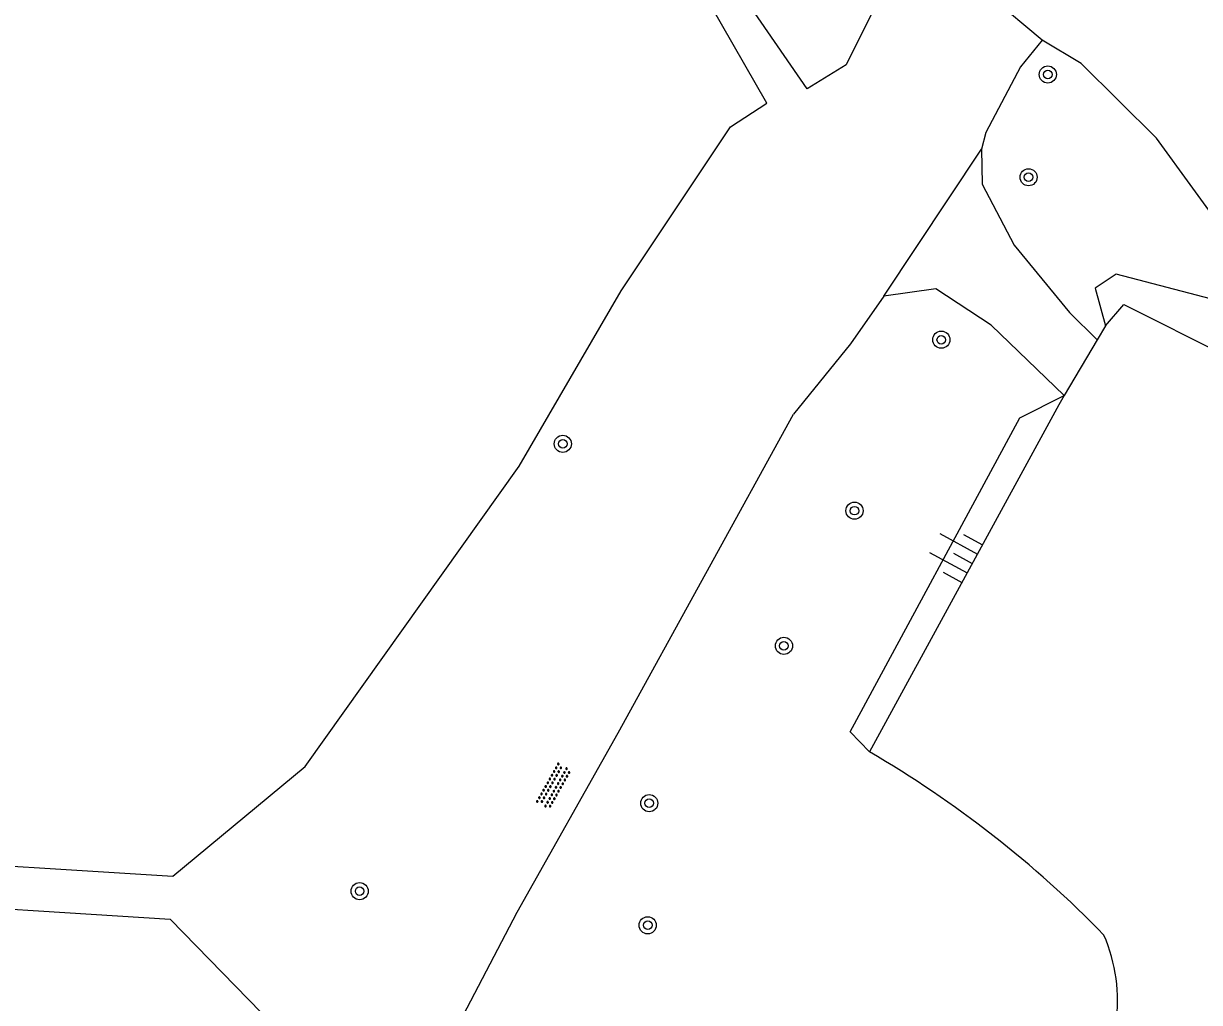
# Model space of a CAD drawing. Extents: x 128999 to 131010, y 395498 to 399007.
# Drawn here: x 129977 to 130031.8, y 397987.4 to 398033.1 of the extents above; entities that cross this region are included whole.
import ezdxf

# ---------------------------------------------------------------- set-up
doc = ezdxf.new("R2010")
doc.units = 0
for name, color, linetype in [('gg-afsc-draadraster', 7, 'Continuous'), ('gg-afsc-hekwerk', 7, 'Continuous'), ('gg-knt-bovenkant onderkant talud', 7, 'Continuous'), ('gg-knt-onverhard', 7, 'Continuous'), ('gg-knt-verharding', 7, 'Continuous'), ('gg-knt-verharding nz', 7, 'Continuous'), ('gt-grn-groengrens', 7, 'Continuous'), ('gt-symb-boom', 7, 'Continuous'), ('gt-symb-overige verharding', 7, 'Continuous'), ('gt-symb-talud symbool', 7, 'Continuous'), ('gx-grn-maaiveld', 7, 'Continuous')]:
    doc.layers.add(name, color=color, linetype=linetype)

# ---------------------------------------------------------------- blocks, each defined once
blk = doc.blocks.new('gt0-BOOM')
at = {"layer": 'gt-symb-boom'}
for radius in [0.4, 0.2]:
    blk.add_circle((0, 0), radius, dxfattribs=at)
blk = doc.blocks.new('gt0-TALUD_1')
at = {"layer": 'gt-symb-talud symbool'}
for p, q in [((-1, -1), (-1, 0)), ((-0.5, -2), (-0.5, 0)), ((0, -1), (0, 0)), ((0.5, -2), (0.5, 0)), ((1, -1), (1, 0))]:
    blk.add_line(p, q, dxfattribs=at)
blk = doc.blocks.new('gt0-OVH')
at = {"layer": 'gt-symb-overige verharding'}
for points in [[(-0.972, 0.298), (-0.967, 0.308), (-0.965, 0.319), (-0.966, 0.33), (-0.971, 0.34), (-0.978, 0.348), (-0.988, 0.353), (-0.999, 0.355), (-1.01, 0.354), (-1.02, 0.349), (-1.028, 0.342), (-1.033, 0.332), (-1.035, 0.321), (-1.034, 0.31), (-1.029, 0.3), (-1.022, 0.292), (-1.012, 0.287), (-1.001, 0.285), (-0.99, 0.286), (-0.98, 0.291)], [(-0.872, 0.106), (-0.867, 0.116), (-0.865, 0.126), (-0.866, 0.137), (-0.871, 0.147), (-0.878, 0.156), (-0.888, 0.161), (-0.899, 0.163), (-0.91, 0.162), (-0.92, 0.157), (-0.928, 0.15), (-0.933, 0.14), (-0.935, 0.129), (-0.934, 0.118), (-0.929, 0.108), (-0.922, 0.1), (-0.912, 0.095), (-0.901, 0.092), (-0.89, 0.094), (-0.88, 0.098)], [(-0.772, 0.298), (-0.767, 0.308), (-0.765, 0.319), (-0.766, 0.33), (-0.771, 0.34), (-0.778, 0.348), (-0.788, 0.353), (-0.799, 0.355), (-0.81, 0.354), (-0.82, 0.349), (-0.828, 0.342), (-0.833, 0.332), (-0.835, 0.321), (-0.834, 0.31), (-0.829, 0.3), (-0.822, 0.292), (-0.812, 0.287), (-0.801, 0.285), (-0.79, 0.286), (-0.78, 0.291)], [(-0.672, 0.106), (-0.667, 0.116), (-0.665, 0.126), (-0.666, 0.137), (-0.671, 0.147), (-0.678, 0.156), (-0.688, 0.161), (-0.699, 0.163), (-0.71, 0.162), (-0.72, 0.157), (-0.728, 0.15), (-0.733, 0.14), (-0.735, 0.129), (-0.734, 0.118), (-0.729, 0.108), (-0.722, 0.1), (-0.712, 0.095), (-0.701, 0.092), (-0.69, 0.094), (-0.68, 0.098)], [(-0.572, 0.298), (-0.567, 0.308), (-0.565, 0.319), (-0.566, 0.33), (-0.571, 0.34), (-0.578, 0.348), (-0.588, 0.353), (-0.599, 0.355), (-0.61, 0.354), (-0.62, 0.349), (-0.628, 0.342), (-0.633, 0.332), (-0.635, 0.321), (-0.634, 0.31), (-0.629, 0.3), (-0.622, 0.292), (-0.612, 0.287), (-0.601, 0.285), (-0.59, 0.286), (-0.58, 0.291)], [(-0.472, 0.106), (-0.467, 0.116), (-0.465, 0.126), (-0.466, 0.137), (-0.471, 0.147), (-0.478, 0.156), (-0.488, 0.161), (-0.499, 0.163), (-0.51, 0.162), (-0.52, 0.157), (-0.528, 0.15), (-0.533, 0.14), (-0.535, 0.129), (-0.534, 0.118), (-0.529, 0.108), (-0.522, 0.1), (-0.512, 0.095), (-0.501, 0.092), (-0.49, 0.094), (-0.48, 0.098)], [(-0.372, 0.298), (-0.367, 0.308), (-0.365, 0.319), (-0.366, 0.33), (-0.371, 0.34), (-0.378, 0.348), (-0.388, 0.353), (-0.399, 0.355), (-0.41, 0.354), (-0.42, 0.349), (-0.428, 0.342), (-0.433, 0.332), (-0.435, 0.321), (-0.434, 0.31), (-0.429, 0.3), (-0.422, 0.292), (-0.412, 0.287), (-0.401, 0.285), (-0.39, 0.286), (-0.38, 0.291)], [(-0.272, 0.106), (-0.267, 0.116), (-0.265, 0.126), (-0.266, 0.137), (-0.271, 0.147), (-0.278, 0.156), (-0.288, 0.161), (-0.299, 0.163), (-0.31, 0.162), (-0.32, 0.157), (-0.328, 0.15), (-0.333, 0.14), (-0.335, 0.129), (-0.334, 0.118), (-0.329, 0.108), (-0.322, 0.1), (-0.312, 0.095), (-0.301, 0.092), (-0.29, 0.094), (-0.28, 0.098)], [(-0.172, 0.298), (-0.167, 0.308), (-0.165, 0.319), (-0.166, 0.33), (-0.171, 0.34), (-0.178, 0.348), (-0.188, 0.353), (-0.199, 0.355), (-0.21, 0.354), (-0.22, 0.349), (-0.228, 0.342), (-0.233, 0.332), (-0.235, 0.321), (-0.234, 0.31), (-0.229, 0.3), (-0.222, 0.292), (-0.212, 0.287), (-0.201, 0.285), (-0.19, 0.286), (-0.18, 0.291)], [(-0.072, 0.106), (-0.067, 0.116), (-0.065, 0.126), (-0.066, 0.137), (-0.071, 0.147), (-0.078, 0.156), (-0.088, 0.161), (-0.099, 0.163), (-0.11, 0.162), (-0.12, 0.157), (-0.128, 0.15), (-0.133, 0.14), (-0.135, 0.129), (-0.134, 0.118), (-0.129, 0.108), (-0.122, 0.1), (-0.112, 0.095), (-0.101, 0.092), (-0.09, 0.094), (-0.08, 0.098)], [(0.028, 0.298), (0.033, 0.308), (0.035, 0.319), (0.034, 0.33), (0.029, 0.34), (0.022, 0.348), (0.012, 0.353), (0.001, 0.355), (-0.01, 0.354), (-0.02, 0.349), (-0.028, 0.342), (-0.033, 0.332), (-0.035, 0.321), (-0.034, 0.31), (-0.029, 0.3), (-0.022, 0.292), (-0.012, 0.287), (-0.001, 0.285), (0.01, 0.286), (0.02, 0.291)], [(0.128, 0.106), (0.133, 0.116), (0.135, 0.126), (0.134, 0.137), (0.129, 0.147), (0.122, 0.156), (0.112, 0.161), (0.101, 0.163), (0.09, 0.162), (0.08, 0.157), (0.072, 0.15), (0.067, 0.14), (0.065, 0.129), (0.066, 0.118), (0.071, 0.108), (0.078, 0.1), (0.088, 0.095), (0.099, 0.092), (0.11, 0.094), (0.12, 0.098)], [(0.228, 0.298), (0.233, 0.308), (0.235, 0.319), (0.234, 0.33), (0.229, 0.34), (0.222, 0.348), (0.212, 0.353), (0.201, 0.355), (0.19, 0.354), (0.18, 0.349), (0.172, 0.342), (0.167, 0.332), (0.165, 0.321), (0.166, 0.31), (0.171, 0.3), (0.178, 0.292), (0.188, 0.287), (0.199, 0.285), (0.21, 0.286), (0.22, 0.291)], [(0.328, 0.106), (0.333, 0.116), (0.335, 0.126), (0.334, 0.137), (0.329, 0.147), (0.322, 0.156), (0.312, 0.161), (0.301, 0.163), (0.29, 0.162), (0.28, 0.157), (0.272, 0.15), (0.267, 0.14), (0.265, 0.129), (0.266, 0.118), (0.271, 0.108), (0.278, 0.1), (0.288, 0.095), (0.299, 0.092), (0.31, 0.094), (0.32, 0.098)], [(0.428, 0.298), (0.433, 0.308), (0.435, 0.319), (0.434, 0.33), (0.429, 0.34), (0.422, 0.348), (0.412, 0.353), (0.401, 0.355), (0.39, 0.354), (0.38, 0.349), (0.372, 0.342), (0.367, 0.332), (0.365, 0.321), (0.366, 0.31), (0.371, 0.3), (0.378, 0.292), (0.388, 0.287), (0.399, 0.285), (0.41, 0.286), (0.42, 0.291)], [(0.528, 0.106), (0.533, 0.116), (0.535, 0.126), (0.534, 0.137), (0.529, 0.147), (0.522, 0.156), (0.512, 0.161), (0.501, 0.163), (0.49, 0.162), (0.48, 0.157), (0.472, 0.15), (0.467, 0.14), (0.465, 0.129), (0.466, 0.118), (0.471, 0.108), (0.478, 0.1), (0.488, 0.095), (0.499, 0.092), (0.51, 0.094), (0.52, 0.098)], [(0.628, 0.298), (0.633, 0.308), (0.635, 0.319), (0.634, 0.33), (0.629, 0.34), (0.622, 0.348), (0.612, 0.353), (0.601, 0.355), (0.59, 0.354), (0.58, 0.349), (0.572, 0.342), (0.567, 0.332), (0.565, 0.321), (0.566, 0.31), (0.571, 0.3), (0.578, 0.292), (0.588, 0.287), (0.599, 0.285), (0.61, 0.286), (0.62, 0.291)], [(0.728, 0.106), (0.733, 0.116), (0.735, 0.126), (0.734, 0.137), (0.729, 0.147), (0.722, 0.156), (0.712, 0.161), (0.701, 0.163), (0.69, 0.162), (0.68, 0.157), (0.672, 0.15), (0.667, 0.14), (0.665, 0.129), (0.666, 0.118), (0.671, 0.108), (0.678, 0.1), (0.688, 0.095), (0.699, 0.092), (0.71, 0.094), (0.72, 0.098)], [(0.828, 0.298), (0.833, 0.308), (0.835, 0.319), (0.834, 0.33), (0.829, 0.34), (0.822, 0.348), (0.812, 0.353), (0.801, 0.355), (0.79, 0.354), (0.78, 0.349), (0.772, 0.342), (0.767, 0.332), (0.765, 0.321), (0.766, 0.31), (0.771, 0.3), (0.778, 0.292), (0.788, 0.287), (0.799, 0.285), (0.81, 0.286), (0.82, 0.291)], [(0.928, 0.106), (0.933, 0.116), (0.935, 0.126), (0.934, 0.137), (0.929, 0.147), (0.922, 0.156), (0.912, 0.161), (0.901, 0.163), (0.89, 0.162), (0.88, 0.157), (0.872, 0.15), (0.867, 0.14), (0.865, 0.129), (0.866, 0.118), (0.871, 0.108), (0.878, 0.1), (0.888, 0.095), (0.899, 0.092), (0.91, 0.094), (0.92, 0.098)], [(1.028, 0.298), (1.033, 0.308), (1.035, 0.319), (1.034, 0.33), (1.029, 0.34), (1.022, 0.348), (1.012, 0.353), (1.001, 0.355), (0.99, 0.354), (0.98, 0.349), (0.972, 0.342), (0.967, 0.332), (0.965, 0.321), (0.966, 0.31), (0.971, 0.3), (0.978, 0.292), (0.988, 0.287), (0.999, 0.285), (1.01, 0.286), (1.02, 0.291)], [(-0.972, -0.142), (-0.967, -0.132), (-0.965, -0.121), (-0.966, -0.11), (-0.971, -0.1), (-0.978, -0.092), (-0.988, -0.087), (-0.999, -0.085), (-1.01, -0.086), (-1.02, -0.091), (-1.028, -0.098), (-1.033, -0.108), (-1.035, -0.119), (-1.034, -0.13), (-1.029, -0.14), (-1.022, -0.148), (-1.012, -0.153), (-1.001, -0.155), (-0.99, -0.154), (-0.98, -0.149)], [(-0.872, -0.334), (-0.867, -0.324), (-0.865, -0.314), (-0.866, -0.303), (-0.871, -0.293), (-0.878, -0.284), (-0.888, -0.279), (-0.899, -0.277), (-0.91, -0.278), (-0.92, -0.283), (-0.928, -0.29), (-0.933, -0.3), (-0.935, -0.311), (-0.934, -0.322), (-0.929, -0.332), (-0.922, -0.34), (-0.912, -0.345), (-0.901, -0.348), (-0.89, -0.346), (-0.88, -0.342)], [(-0.772, -0.142), (-0.767, -0.132), (-0.765, -0.121), (-0.766, -0.11), (-0.771, -0.1), (-0.778, -0.092), (-0.788, -0.087), (-0.799, -0.085), (-0.81, -0.086), (-0.82, -0.091), (-0.828, -0.098), (-0.833, -0.108), (-0.835, -0.119), (-0.834, -0.13), (-0.829, -0.14), (-0.822, -0.148), (-0.812, -0.153), (-0.801, -0.155), (-0.79, -0.154), (-0.78, -0.149)], [(-0.672, -0.334), (-0.667, -0.324), (-0.665, -0.314), (-0.666, -0.303), (-0.671, -0.293), (-0.678, -0.284), (-0.688, -0.279), (-0.699, -0.277), (-0.71, -0.278), (-0.72, -0.283), (-0.728, -0.29), (-0.733, -0.3), (-0.735, -0.311), (-0.734, -0.322), (-0.729, -0.332), (-0.722, -0.34), (-0.712, -0.345), (-0.701, -0.348), (-0.69, -0.346), (-0.68, -0.342)], [(-0.572, -0.142), (-0.567, -0.132), (-0.565, -0.121), (-0.566, -0.11), (-0.571, -0.1), (-0.578, -0.092), (-0.588, -0.087), (-0.599, -0.085), (-0.61, -0.086), (-0.62, -0.091), (-0.628, -0.098), (-0.633, -0.108), (-0.635, -0.119), (-0.634, -0.13), (-0.629, -0.14), (-0.622, -0.148), (-0.612, -0.153), (-0.601, -0.155), (-0.59, -0.154), (-0.58, -0.149)], [(-0.472, -0.334), (-0.467, -0.324), (-0.465, -0.314), (-0.466, -0.303), (-0.471, -0.293), (-0.478, -0.284), (-0.488, -0.279), (-0.499, -0.277), (-0.51, -0.278), (-0.52, -0.283), (-0.528, -0.29), (-0.533, -0.3), (-0.535, -0.311), (-0.534, -0.322), (-0.529, -0.332), (-0.522, -0.34), (-0.512, -0.345), (-0.501, -0.348), (-0.49, -0.346), (-0.48, -0.342)], [(-0.372, -0.142), (-0.367, -0.132), (-0.365, -0.121), (-0.366, -0.11), (-0.371, -0.1), (-0.378, -0.092), (-0.388, -0.087), (-0.399, -0.085), (-0.41, -0.086), (-0.42, -0.091), (-0.428, -0.098), (-0.433, -0.108), (-0.435, -0.119), (-0.434, -0.13), (-0.429, -0.14), (-0.422, -0.148), (-0.412, -0.153), (-0.401, -0.155), (-0.39, -0.154), (-0.38, -0.149)], [(-0.272, -0.334), (-0.267, -0.324), (-0.265, -0.314), (-0.266, -0.303), (-0.271, -0.293), (-0.278, -0.284), (-0.288, -0.279), (-0.299, -0.277), (-0.31, -0.278), (-0.32, -0.283), (-0.328, -0.29), (-0.333, -0.3), (-0.335, -0.311), (-0.334, -0.322), (-0.329, -0.332), (-0.322, -0.34), (-0.312, -0.345), (-0.301, -0.348), (-0.29, -0.346), (-0.28, -0.342)], [(-0.172, -0.142), (-0.167, -0.132), (-0.165, -0.121), (-0.166, -0.11), (-0.171, -0.1), (-0.178, -0.092), (-0.188, -0.087), (-0.199, -0.085), (-0.21, -0.086), (-0.22, -0.091), (-0.228, -0.098), (-0.233, -0.108), (-0.235, -0.119), (-0.234, -0.13), (-0.229, -0.14), (-0.222, -0.148), (-0.212, -0.153), (-0.201, -0.155), (-0.19, -0.154), (-0.18, -0.149)], [(-0.072, -0.334), (-0.067, -0.324), (-0.065, -0.314), (-0.066, -0.303), (-0.071, -0.293), (-0.078, -0.284), (-0.088, -0.279), (-0.099, -0.277), (-0.11, -0.278), (-0.12, -0.283), (-0.128, -0.29), (-0.133, -0.3), (-0.135, -0.311), (-0.134, -0.322), (-0.129, -0.332), (-0.122, -0.34), (-0.112, -0.345), (-0.101, -0.348), (-0.09, -0.346), (-0.08, -0.342)], [(0.028, -0.142), (0.033, -0.132), (0.035, -0.121), (0.034, -0.11), (0.029, -0.1), (0.022, -0.092), (0.012, -0.087), (0.001, -0.085), (-0.01, -0.086), (-0.02, -0.091), (-0.028, -0.098), (-0.033, -0.108), (-0.035, -0.119), (-0.034, -0.13), (-0.029, -0.14), (-0.022, -0.148), (-0.012, -0.153), (-0.001, -0.155), (0.01, -0.154), (0.02, -0.149)], [(0.128, -0.334), (0.133, -0.324), (0.135, -0.314), (0.134, -0.303), (0.129, -0.293), (0.122, -0.284), (0.112, -0.279), (0.101, -0.277), (0.09, -0.278), (0.08, -0.283), (0.072, -0.29), (0.067, -0.3), (0.065, -0.311), (0.066, -0.322), (0.071, -0.332), (0.078, -0.34), (0.088, -0.345), (0.099, -0.348), (0.11, -0.346), (0.12, -0.342)], [(0.228, -0.142), (0.233, -0.132), (0.235, -0.121), (0.234, -0.11), (0.229, -0.1), (0.222, -0.092), (0.212, -0.087), (0.201, -0.085), (0.19, -0.086), (0.18, -0.091), (0.172, -0.098), (0.167, -0.108), (0.165, -0.119), (0.166, -0.13), (0.171, -0.14), (0.178, -0.148), (0.188, -0.153), (0.199, -0.155), (0.21, -0.154), (0.22, -0.149)], [(0.328, -0.334), (0.333, -0.324), (0.335, -0.314), (0.334, -0.303), (0.329, -0.293), (0.322, -0.284), (0.312, -0.279), (0.301, -0.277), (0.29, -0.278), (0.28, -0.283), (0.272, -0.29), (0.267, -0.3), (0.265, -0.311), (0.266, -0.322), (0.271, -0.332), (0.278, -0.34), (0.288, -0.345), (0.299, -0.348), (0.31, -0.346), (0.32, -0.342)], [(0.428, -0.142), (0.433, -0.132), (0.435, -0.121), (0.434, -0.11), (0.429, -0.1), (0.422, -0.092), (0.412, -0.087), (0.401, -0.085), (0.39, -0.086), (0.38, -0.091), (0.372, -0.098), (0.367, -0.108), (0.365, -0.119), (0.366, -0.13), (0.371, -0.14), (0.378, -0.148), (0.388, -0.153), (0.399, -0.155), (0.41, -0.154), (0.42, -0.149)], [(0.528, -0.334), (0.533, -0.324), (0.535, -0.314), (0.534, -0.303), (0.529, -0.293), (0.522, -0.284), (0.512, -0.279), (0.501, -0.277), (0.49, -0.278), (0.48, -0.283), (0.472, -0.29), (0.467, -0.3), (0.465, -0.311), (0.466, -0.322), (0.471, -0.332), (0.478, -0.34), (0.488, -0.345), (0.499, -0.348), (0.51, -0.346), (0.52, -0.342)], [(0.628, -0.142), (0.633, -0.132), (0.635, -0.121), (0.634, -0.11), (0.629, -0.1), (0.622, -0.092), (0.612, -0.087), (0.601, -0.085), (0.59, -0.086), (0.58, -0.091), (0.572, -0.098), (0.567, -0.108), (0.565, -0.119), (0.566, -0.13), (0.571, -0.14), (0.578, -0.148), (0.588, -0.153), (0.599, -0.155), (0.61, -0.154), (0.62, -0.149)], [(0.728, -0.334), (0.733, -0.324), (0.735, -0.314), (0.734, -0.303), (0.729, -0.293), (0.722, -0.284), (0.712, -0.279), (0.701, -0.277), (0.69, -0.278), (0.68, -0.283), (0.672, -0.29), (0.667, -0.3), (0.665, -0.311), (0.666, -0.322), (0.671, -0.332), (0.678, -0.34), (0.688, -0.345), (0.699, -0.348), (0.71, -0.346), (0.72, -0.342)], [(0.828, -0.142), (0.833, -0.132), (0.835, -0.121), (0.834, -0.11), (0.829, -0.1), (0.822, -0.092), (0.812, -0.087), (0.801, -0.085), (0.79, -0.086), (0.78, -0.091), (0.772, -0.098), (0.767, -0.108), (0.765, -0.119), (0.766, -0.13), (0.771, -0.14), (0.778, -0.148), (0.788, -0.153), (0.799, -0.155), (0.81, -0.154), (0.82, -0.149)], [(0.928, -0.334), (0.933, -0.324), (0.935, -0.314), (0.934, -0.303), (0.929, -0.293), (0.922, -0.284), (0.912, -0.279), (0.901, -0.277), (0.89, -0.278), (0.88, -0.283), (0.872, -0.29), (0.867, -0.3), (0.865, -0.311), (0.866, -0.322), (0.871, -0.332), (0.878, -0.34), (0.888, -0.345), (0.899, -0.348), (0.91, -0.346), (0.92, -0.342)], [(1.028, -0.142), (1.033, -0.132), (1.035, -0.121), (1.034, -0.11), (1.029, -0.1), (1.022, -0.092), (1.012, -0.087), (1.001, -0.085), (0.99, -0.086), (0.98, -0.091), (0.972, -0.098), (0.967, -0.108), (0.965, -0.119), (0.966, -0.13), (0.971, -0.14), (0.978, -0.148), (0.988, -0.153), (0.999, -0.155), (1.01, -0.154), (1.02, -0.149)]]:
    blk.add_lwpolyline(points, close=True, dxfattribs=at)

msp = doc.modelspace()

# ---------------------------------------------------------------- linework, layer by layer
at = {"layer": 'gg-afsc-draadraster'}
msp.add_line((130025.275, 398015.297), (130016.44, 397999.107), dxfattribs=at)
at = {"layer": 'gg-afsc-hekwerk'}
for p, q in [((130027.455, 398018.971), (130027.069, 398018.321)), ((130027.069, 398018.321), (130025.526, 398015.72)), ((130025.526, 398015.72), (130025.275, 398015.297))]:
    msp.add_line(p, q, dxfattribs=at)
at = {"layer": 'gg-knt-bovenkant onderkant talud'}
msp.add_line((130016.44, 397999.107), (130015.532, 398000.04), dxfattribs=at)
for points in [[(130091.585, 397987.796), (130091.651, 397988.088), (130090.847, 397990.172), (130088.843, 397992.274), (130046.47, 398014.01), (130035.452, 398019.422), (130027.945, 398021.38), (130026.964, 398020.737), (130027.455, 398018.971)], [(130015.532, 398000.04), (130023.45, 398014.679), (130025.526, 398015.72)]]:
    msp.add_lwpolyline(points, dxfattribs=at)
at = {"layer": 'gg-knt-onverhard'}
for points in [[(129990.113, 397998.424), (130000.093, 398012.429), (130004.857, 398020.607), (130009.962, 398028.249), (130011.643, 398029.36), (130007.482, 398036.643), (130005.016, 398038.967)], [(130016.282, 398036.608), (130016.541, 398033.525), (130015.351, 398031.148), (130013.535, 398030.031), (130007.258, 398039.128), (130012.429, 398038.146), (130016.282, 398036.608)], [(130024.49, 398032.305), (130023.479, 398031.056), (130021.874, 398028), (130021.669, 398027.221)], [(129938.425, 398030.707), (129943.319, 398025.142), (129943.849, 398021.319), (129940.274, 398012.002), (129942.189, 398007.093), (129952.677, 397999.655), (129959.145, 397998.685), (129970.468, 397994.148), (129983.938, 397993.307), (129990.113, 397998.424)], [(129937.672, 398029.773), (129941.338, 398024.867), (129941.797, 398021.555), (129938.13, 398011.996), (129940.543, 398005.808), (129951.52, 397998.024), (129958.401, 397996.828), (129970.023, 397992.172), (129983.813, 397991.311), (129988.068, 397986.938)], [(130017.113, 398020.361), (130015.553, 398018.136), (130012.897, 398014.864)], [(129958.669, 397912.435), (129966.056, 397926.81), (129970.995, 397936.171), (129976.683, 397946.738), (129982.948, 397958.515), (129985.703, 397963.844), (129994.791, 397981.661), (130000, 397991.628), (130004.711, 398000), (130012.897, 398014.864)]]:
    msp.add_lwpolyline(points, dxfattribs=at)
at = {"layer": 'gg-knt-verharding'}
for points in [[(130093.202, 397990.861), (130050.346, 398012.661), (130042.222, 398016.905), (130036.269, 398020.136), (130033.228, 398023.063), (130029.832, 398027.725), (130026.314, 398031.206), (130024.49, 398032.305)], [(130021.669, 398027.221), (130021.699, 398025.589), (130023.187, 398022.732), (130025.779, 398019.605), (130027.069, 398018.321)], [(130025.526, 398015.72), (130022.123, 398019.002), (130019.532, 398020.697), (130017.113, 398020.361)]]:
    msp.add_lwpolyline(points, dxfattribs=at)
at = {"layer": 'gg-knt-verharding nz'}
for p, q in [((130024.49, 398032.305), (130016.602, 398038.909)), ((130017.113, 398020.361), (130021.669, 398027.221))]:
    msp.add_line(p, q, dxfattribs=at)
at = {"layer": 'gt-grn-groengrens'}
for centre, radius, start, end in [((129990.329, 397954.385), 51.787, 44.3179, 59.7214), ((130020.221, 397987.479), 7.797, 321.7042, 23.3161)]:
    msp.add_arc(centre, radius, start, end, dxfattribs=at)
at = {"layer": 'gx-grn-maaiveld'}
msp.add_lwpolyline([(130027.455, 398018.971), (130028.304, 398019.976), (130042.629, 398012.785), (130048.785, 398009.714), (130063.833, 398002.008)], dxfattribs=at)

# ---------------------------------------------------------------- block references
at = {"layer": 'gt-symb-boom'}
for p in [(130024.759, 398030.696), (130023.864, 398025.905), (130019.79, 398018.328), (130002.128, 398013.474), (130015.741, 398010.355), (130012.448, 398004.05), (130006.164, 397996.712), (129992.649, 397992.611), (130006.092, 397991.02)]:
    msp.add_blockref('gt0-BOOM', p, dxfattribs=at)
at = {"layer": 'gt-symb-overige verharding', "rotation": 60.667209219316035}
msp.add_blockref('gt0-OVH', (130001.708, 397997.511), dxfattribs=at)
at = {"layer": 'gt-symb-talud symbool', "xscale": 1.00016248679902, "yscale": 1.0001624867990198, "rotation": -118.61503162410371}
msp.add_blockref('gt0-TALUD_1', (130021.233, 398007.89), dxfattribs=at)

doc.saveas('drawing.dxf')
